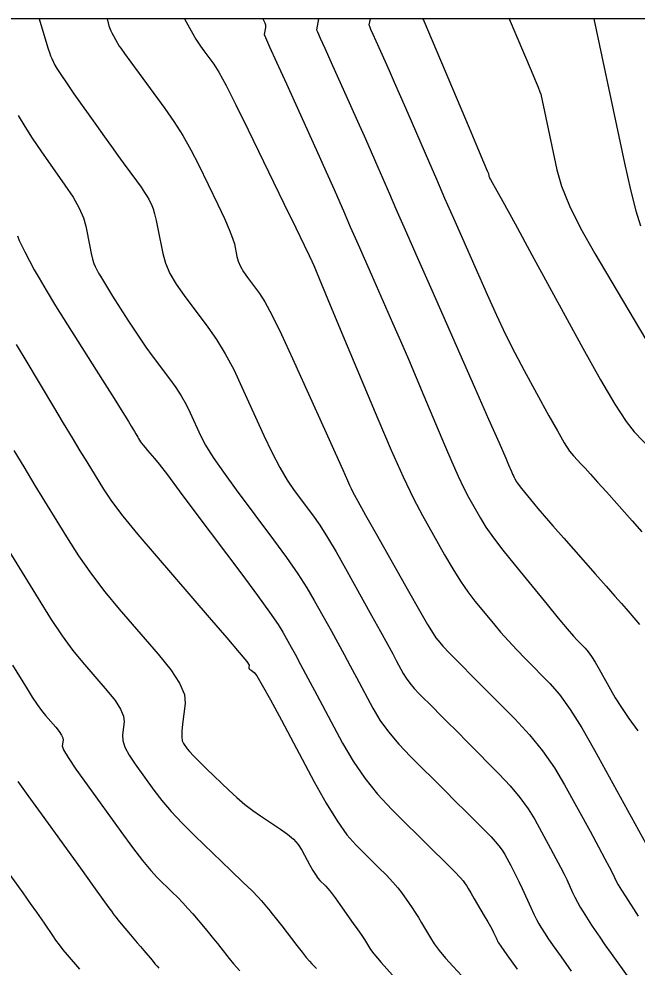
# Model space of a CAD drawing. Extents: x 2082232 to 2083549, y 592624 to 593832.
# Drawn here: x 2082638.95 to 2082670.81, y 593783.1 to 593831.98 of the extents above; entities that cross this region are included whole.
import ezdxf

# ---------------------------------------------------------------- set-up
doc = ezdxf.new("R2010")
doc.units = 0
for name, color, linetype in [('DT_X_Contour_Major', 7, 'Continuous'), ('DT_X_Contour_Minor', 7, 'Continuous'), ('DT_X_TIN_Hull', 7, 'Continuous')]:
    doc.layers.add(name, color=color, linetype=linetype)

msp = doc.modelspace()

# ---------------------------------------------------------------- linework, layer by layer
at = {"layer": 'DT_X_Contour_Major'}
for points in [[(2082643.494, 593831.978), (2082643.587, 593831.624), (2082643.611, 593831.544), (2082643.646, 593831.457), (2082643.69, 593831.362), (2082643.745, 593831.26), (2082644.121, 593830.584), (2082644.202, 593830.466), (2082644.4, 593830.19), (2082644.716, 593829.755), (2082645.15, 593829.162), (2082646.465, 593827.369), (2082646.943, 593826.684), (2082647.393, 593825.973), (2082647.813, 593825.236), (2082648.204, 593824.474), (2082649.207, 593822.407), (2082649.542, 593821.699), (2082649.795, 593821.125), (2082649.966, 593820.684), (2082650.054, 593820.377), (2082650.181, 593819.738), (2082650.251, 593819.49), (2082650.367, 593819.225), (2082650.528, 593818.945), (2082650.735, 593818.647), (2082651.349, 593817.833), (2082651.627, 593817.395), (2082652.003, 593816.69), (2082652.477, 593815.718), (2082653.048, 593814.479), (2082654.7, 593810.822), (2082655.245, 593809.613), (2082655.642, 593808.732), (2082655.892, 593808.176), (2082655.993, 593807.948), (2082656.066, 593807.774), (2082656.168, 593807.578), (2082656.419, 593807.122), (2082656.82, 593806.404), (2082657.37, 593805.426), (2082659.037, 593802.471), (2082659.593, 593801.49), (2082660.012, 593800.762), (2082660.294, 593800.289), (2082660.438, 593800.07), (2082660.639, 593799.824), (2082660.805, 593799.643), (2082661.15, 593799.284), (2082661.675, 593798.748), (2082662.381, 593798.034), (2082664.501, 593795.894), (2082665.259, 593795.079), (2082665.94, 593794.24), (2082666.546, 593793.378), (2082667.076, 593792.492), (2082668.387, 593790.097), (2082668.825, 593789.296), (2082669.154, 593788.687), (2082669.374, 593788.273), (2082669.486, 593788.051), (2082669.638, 593787.719), (2082669.718, 593787.563), (2082669.843, 593787.345), (2082670.014, 593787.064), (2082670.23, 593786.722), (2082670.867, 593785.725)], [(2082659.753, 593831.978), (2082659.799, 593831.913), (2082659.808, 593831.901), (2082659.815, 593831.891), (2082659.82, 593831.883), (2082659.823, 593831.878), (2082662.153, 593826.362), (2082662.588, 593825.332), (2082662.899, 593824.595), (2082663.086, 593824.152), (2082663.148, 593824.003), (2082663.177, 593823.869), (2082663.186, 593823.838), (2082663.202, 593823.8), (2082663.226, 593823.754), (2082663.256, 593823.701), (2082663.346, 593823.549), (2082663.499, 593823.273), (2082663.89, 593822.559), (2082664.519, 593821.409), (2082665.386, 593819.82), (2082668.017, 593815.001), (2082668.922, 593813.376), (2082669.665, 593812.116), (2082670.245, 593811.222), (2082670.662, 593810.692), (2082671.557, 593809.766)], [(2082638.682, 593809.73), (2082639.198, 593808.88), (2082639.776, 593807.934), (2082641.399, 593805.28), (2082642.025, 593804.301), (2082642.688, 593803.353), (2082643.386, 593802.436), (2082644.121, 593801.552), (2082646.128, 593799.234), (2082646.78, 593798.423), (2082647.23, 593797.729), (2082647.479, 593797.153), (2082647.527, 593796.694), (2082647.385, 593795.626), (2082647.348, 593795.263), (2082647.342, 593794.975), (2082647.368, 593794.761), (2082647.425, 593794.623), (2082647.62, 593794.352), (2082647.738, 593794.212), (2082647.944, 593793.994), (2082648.238, 593793.698), (2082648.621, 593793.325), (2082649.761, 593792.227), (2082650.184, 593791.835), (2082650.597, 593791.482), (2082651.002, 593791.168), (2082651.397, 593790.894), (2082652.44, 593790.214), (2082652.801, 593789.955), (2082653.103, 593789.687), (2082653.346, 593789.41), (2082653.531, 593789.125), (2082653.943, 593788.352), (2082654.092, 593788.085), (2082654.228, 593787.864), (2082654.353, 593787.69), (2082654.465, 593787.561), (2082654.748, 593787.279), (2082654.874, 593787.141), (2082655.039, 593786.937), (2082655.243, 593786.667), (2082655.485, 593786.332), (2082656.184, 593785.352), (2082656.423, 593785.013), (2082656.616, 593784.735), (2082656.762, 593784.516), (2082656.861, 593784.356), (2082657.064, 593784.009), (2082657.242, 593783.775), (2082657.623, 593783.335), (2082658.207, 593782.689)]]:
    msp.add_lwpolyline(points, dxfattribs=at)
at = {"layer": 'DT_X_Contour_Minor'}
for points in [[(2082640.003, 593831.978), (2082640.385, 593830.664), (2082640.453, 593830.438), (2082640.519, 593830.241), (2082640.582, 593830.073), (2082640.643, 593829.934), (2082640.8, 593829.601), (2082640.906, 593829.416), (2082641.106, 593829.108), (2082641.399, 593828.678), (2082641.786, 593828.125), (2082642.944, 593826.49), (2082643.355, 593825.909), (2082643.723, 593825.395), (2082644.046, 593824.946), (2082644.326, 593824.562), (2082645.011, 593823.627), (2082645.244, 593823.305), (2082645.427, 593823.04), (2082645.56, 593822.832), (2082645.644, 593822.681), (2082645.803, 593822.355), (2082645.866, 593822.188), (2082645.939, 593821.933), (2082646.02, 593821.589), (2082646.11, 593821.156), (2082646.361, 593819.884), (2082646.501, 593819.39), (2082646.731, 593818.864), (2082647.053, 593818.306), (2082647.465, 593817.715), (2082648.685, 593816.095), (2082649.138, 593815.446), (2082649.583, 593814.714), (2082650.02, 593813.899), (2082650.448, 593813.001), (2082651.58, 593810.496), (2082651.995, 593809.615), (2082652.393, 593808.85), (2082652.773, 593808.202), (2082653.136, 593807.67), (2082654.08, 593806.406), (2082654.452, 593805.878), (2082654.861, 593805.242), (2082655.307, 593804.498), (2082655.79, 593803.645), (2082657.126, 593801.228), (2082657.581, 593800.403), (2082657.945, 593799.742), (2082658.217, 593799.245), (2082658.397, 593798.912), (2082658.755, 593798.241), (2082658.907, 593797.987), (2082659.094, 593797.727), (2082659.316, 593797.462), (2082659.574, 593797.19), (2082660.309, 593796.46), (2082660.627, 593796.143), (2082661.027, 593795.742), (2082661.512, 593795.254), (2082662.079, 593794.682), (2082663.704, 593793.043), (2082664.275, 593792.435), (2082664.77, 593791.842), (2082665.189, 593791.263), (2082665.532, 593790.699), (2082666.345, 593789.215), (2082666.626, 593788.696), (2082666.859, 593788.255), (2082667.045, 593787.892), (2082667.182, 593787.605), (2082667.485, 593786.943), (2082667.605, 593786.695), (2082667.737, 593786.444), (2082667.881, 593786.193), (2082668.036, 593785.94), (2082668.469, 593785.264), (2082668.653, 593784.983), (2082668.882, 593784.645), (2082669.156, 593784.251), (2082669.475, 593783.801), (2082670.385, 593782.526)], [(2082647.479, 593831.978), (2082647.995, 593831.054), (2082648.065, 593830.937), (2082648.17, 593830.78), (2082648.31, 593830.581), (2082648.484, 593830.341), (2082648.994, 593829.645), (2082649.248, 593829.238), (2082649.628, 593828.54), (2082650.133, 593827.549), (2082650.763, 593826.267), (2082652.611, 593822.46), (2082653.218, 593821.21), (2082653.651, 593820.316), (2082653.912, 593819.779), (2082653.999, 593819.599), (2082654, 593819.592), (2082654.001, 593819.589), (2082654.002, 593819.586), (2082654.004, 593819.583), (2082654.006, 593819.58), (2082654.013, 593819.572), (2082654.016, 593819.567), (2082654.02, 593819.559), (2082654.025, 593819.549), (2082654.031, 593819.536), (2082654.048, 593819.497), (2082654.145, 593819.267), (2082654.421, 593818.606), (2082654.876, 593817.515), (2082655.512, 593815.994), (2082657.445, 593811.362), (2082658.133, 593809.748), (2082658.746, 593808.378), (2082659.285, 593807.253), (2082659.75, 593806.373), (2082660.889, 593804.353), (2082661.307, 593803.636), (2082661.708, 593802.999), (2082662.091, 593802.443), (2082662.456, 593801.967), (2082663.407, 593800.806), (2082663.778, 593800.365), (2082664.178, 593799.914), (2082664.606, 593799.454), (2082665.063, 593798.983), (2082666.319, 593797.715), (2082666.817, 593797.144), (2082667.366, 593796.382), (2082667.967, 593795.429), (2082668.62, 593794.285), (2082671.449, 593789.119)], [(2082651.519, 593831.978), (2082651.63, 593831.776), (2082651.65, 593831.729), (2082651.659, 593831.674), (2082651.66, 593831.61), (2082651.651, 593831.539), (2082651.586, 593831.178), (2082651.658, 593831.017), (2082651.873, 593830.539), (2082652.231, 593829.743), (2082652.734, 593828.631), (2082654.265, 593825.24), (2082654.784, 593824.089), (2082655.192, 593823.18), (2082655.49, 593822.512), (2082655.678, 593822.085), (2082656.031, 593821.27), (2082656.198, 593820.886), (2082656.435, 593820.345), (2082656.742, 593819.648), (2082657.118, 593818.795), (2082658.213, 593816.31), (2082658.622, 593815.377), (2082659.027, 593814.44), (2082659.428, 593813.498), (2082659.825, 593812.553), (2082660.88, 593810.028), (2082661.254, 593809.148), (2082661.587, 593808.404), (2082661.879, 593807.794), (2082662.129, 593807.32), (2082662.741, 593806.235), (2082663.021, 593805.782), (2082663.404, 593805.236), (2082663.888, 593804.596), (2082664.475, 593803.864), (2082666.175, 593801.787), (2082666.751, 593801.087), (2082667.205, 593800.545), (2082667.536, 593800.16), (2082667.745, 593799.932), (2082668.137, 593799.536), (2082668.293, 593799.357), (2082668.465, 593799.118), (2082668.654, 593798.817), (2082668.86, 593798.456), (2082669.432, 593797.413), (2082669.682, 593796.986), (2082670.002, 593796.488), (2082670.393, 593795.92), (2082670.854, 593795.28)], [(2082654.388, 593831.978), (2082654.288, 593831.423), (2082654.334, 593831.311), (2082654.475, 593830.993), (2082654.71, 593830.468), (2082655.04, 593829.736), (2082656.045, 593827.509), (2082656.409, 593826.701), (2082656.744, 593825.948), (2082657.052, 593825.251), (2082657.332, 593824.608), (2082658.043, 593822.967), (2082658.379, 593822.195), (2082658.855, 593821.108), (2082659.471, 593819.706), (2082660.227, 593817.99), (2082662.43, 593812.995), (2082663.16, 593811.339), (2082663.696, 593810.12), (2082664.04, 593809.336), (2082664.191, 593808.987), (2082664.336, 593808.64), (2082664.388, 593808.518), (2082664.434, 593808.416), (2082664.474, 593808.332), (2082664.508, 593808.267), (2082664.593, 593808.117), (2082664.642, 593808.042), (2082664.727, 593807.927), (2082664.847, 593807.774), (2082665.003, 593807.582), (2082665.465, 593807.017), (2082665.692, 593806.746), (2082666.029, 593806.355), (2082666.475, 593805.844), (2082667.03, 593805.213), (2082668.655, 593803.372), (2082669.212, 593802.741), (2082669.662, 593802.229), (2082670.007, 593801.835), (2082670.247, 593801.56), (2082670.743, 593800.985), (2082670.932, 593800.759)], [(2082657.046, 593831.978), (2082656.99, 593831.668), (2082657.011, 593831.606), (2082657.076, 593831.447), (2082657.188, 593831.193), (2082657.346, 593830.842), (2082657.826, 593829.777), (2082658.034, 593829.313), (2082658.297, 593828.717), (2082658.614, 593827.989), (2082658.987, 593827.13), (2082660.054, 593824.665), (2082660.464, 593823.721), (2082660.893, 593822.738), (2082661.341, 593821.715), (2082661.808, 593820.653), (2082663.08, 593817.77), (2082663.557, 593816.714), (2082664.034, 593815.71), (2082664.511, 593814.758), (2082664.989, 593813.857), (2082666.263, 593811.523), (2082666.7, 593810.738), (2082667.056, 593810.132), (2082667.331, 593809.704), (2082667.525, 593809.456), (2082667.934, 593809.033), (2082668.13, 593808.824), (2082668.411, 593808.515), (2082668.778, 593808.105), (2082669.231, 593807.594), (2082670.552, 593806.097), (2082671.051, 593805.53)], [(2082664.224, 593831.978), (2082665.346, 593829.321), (2082665.554, 593828.827), (2082665.705, 593828.458), (2082665.801, 593828.214), (2082665.841, 593828.096), (2082666.668, 593824.205), (2082666.915, 593823.351), (2082667.325, 593822.347), (2082667.897, 593821.191), (2082668.632, 593819.885), (2082671.529, 593814.984)], [(2082668.578, 593831.978), (2082670.159, 593824.541), (2082670.467, 593823.164), (2082670.74, 593822.09), (2082670.978, 593821.321)], [(2082638.92, 593827.002), (2082639.248, 593826.433), (2082639.632, 593825.827), (2082640.073, 593825.183), (2082641.323, 593823.415), (2082641.743, 593822.786), (2082642.063, 593822.224), (2082642.285, 593821.729), (2082642.408, 593821.301), (2082642.604, 593820.25), (2082642.677, 593819.89), (2082642.747, 593819.596), (2082642.816, 593819.371), (2082642.883, 593819.213), (2082643.058, 593818.881), (2082643.152, 593818.713), (2082643.304, 593818.46), (2082643.513, 593818.12), (2082643.779, 593817.694), (2082644.565, 593816.444), (2082644.865, 593815.978), (2082645.176, 593815.518), (2082645.496, 593815.064), (2082645.826, 593814.615), (2082646.72, 593813.428), (2082647.038, 593812.985), (2082647.321, 593812.543), (2082647.57, 593812.105), (2082647.783, 593811.669), (2082648.307, 593810.51), (2082648.569, 593810.009), (2082648.962, 593809.375), (2082649.487, 593808.608), (2082650.143, 593807.707), (2082652.069, 593805.129), (2082652.742, 593804.208), (2082653.317, 593803.38), (2082653.794, 593802.644), (2082654.173, 593802.001), (2082655.053, 593800.41), (2082655.381, 593799.813), (2082655.706, 593799.217), (2082656.029, 593798.621), (2082656.348, 593798.025), (2082657.195, 593796.438), (2082657.555, 593795.836), (2082657.998, 593795.22), (2082658.525, 593794.592), (2082659.136, 593793.95), (2082660.876, 593792.22), (2082661.476, 593791.623), (2082661.972, 593791.128), (2082662.364, 593790.737), (2082662.652, 593790.447), (2082663.281, 593789.813), (2082663.502, 593789.578), (2082663.693, 593789.349), (2082663.855, 593789.125), (2082663.988, 593788.907), (2082664.302, 593788.332), (2082664.427, 593788.097), (2082664.564, 593787.823), (2082664.715, 593787.51), (2082664.879, 593787.158), (2082665.332, 593786.168), (2082665.492, 593785.826), (2082665.63, 593785.544), (2082665.747, 593785.322), (2082665.843, 593785.159), (2082666.07, 593784.804), (2082666.218, 593784.584), (2082666.493, 593784.19), (2082666.893, 593783.624), (2082667.42, 593782.883)], [(2082638.884, 593820.799), (2082638.972, 593820.565), (2082639.097, 593820.287), (2082639.26, 593819.964), (2082639.744, 593819.046), (2082639.987, 593818.611), (2082640.354, 593817.994), (2082640.843, 593817.195), (2082641.456, 593816.214), (2082643.254, 593813.355), (2082643.852, 593812.404), (2082644.298, 593811.693), (2082644.592, 593811.223), (2082644.733, 593810.993), (2082644.908, 593810.702), (2082644.97, 593810.598), (2082645.025, 593810.505), (2082645.075, 593810.424), (2082645.118, 593810.354), (2082645.223, 593810.181), (2082645.275, 593810.104), (2082645.351, 593810.004), (2082645.452, 593809.881), (2082645.577, 593809.734), (2082645.943, 593809.311), (2082646.176, 593809.021), (2082646.601, 593808.469), (2082647.217, 593807.653), (2082648.024, 593806.575), (2082650.432, 593803.35), (2082651.242, 593802.256), (2082651.866, 593801.392), (2082652.304, 593800.759), (2082652.556, 593800.357), (2082652.979, 593799.592), (2082653.18, 593799.223), (2082653.468, 593798.691), (2082653.84, 593797.997), (2082654.299, 593797.139), (2082655.635, 593794.634), (2082656.17, 593793.717), (2082656.771, 593792.843), (2082657.439, 593792.014), (2082658.174, 593791.228), (2082660.223, 593789.192), (2082660.9, 593788.517), (2082661.396, 593788.018), (2082661.709, 593787.696), (2082661.841, 593787.551), (2082661.95, 593787.398), (2082662.01, 593787.306), (2082662.108, 593787.146), (2082662.245, 593786.918), (2082662.42, 593786.621), (2082662.937, 593785.737), (2082663.113, 593785.434), (2082663.251, 593785.19), (2082663.353, 593785.002), (2082663.418, 593784.873), (2082663.541, 593784.604), (2082663.582, 593784.514), (2082663.614, 593784.447), (2082663.636, 593784.401), (2082663.649, 593784.377), (2082663.671, 593784.343), (2082663.783, 593784.185), (2082664.103, 593783.736), (2082664.63, 593782.996)], [(2082638.817, 593815.187), (2082639.307, 593814.37), (2082640.731, 593811.989), (2082641.239, 593811.142), (2082641.694, 593810.385), (2082642.097, 593809.719), (2082642.447, 593809.144), (2082643.311, 593807.73), (2082643.723, 593807.118), (2082644.312, 593806.341), (2082645.077, 593805.399), (2082646.018, 593804.292), (2082648.764, 593801.121), (2082649.665, 593800.075), (2082650.306, 593799.317), (2082650.689, 593798.847), (2082650.813, 593798.664), (2082650.799, 593798.56), (2082650.803, 593798.521), (2082650.823, 593798.481), (2082650.86, 593798.441), (2082650.914, 593798.401), (2082651.08, 593798.292), (2082651.214, 593798.108), (2082651.491, 593797.635), (2082651.912, 593796.875), (2082652.477, 593795.827), (2082654.173, 593792.648), (2082654.784, 593791.551), (2082655.346, 593790.643), (2082655.857, 593789.924), (2082656.32, 593789.395), (2082657.486, 593788.236), (2082657.887, 593787.829), (2082658.217, 593787.478), (2082658.476, 593787.182), (2082658.663, 593786.942), (2082659.067, 593786.375), (2082659.221, 593786.153), (2082659.378, 593785.912), (2082659.54, 593785.653), (2082659.706, 593785.376), (2082660.155, 593784.61), (2082660.354, 593784.303), (2082660.616, 593783.954), (2082660.941, 593783.565), (2082661.329, 593783.134), (2082662.447, 593781.931)], [(2082638.156, 593805.006), (2082639.937, 593802.094), (2082640.58, 593801.069), (2082641.176, 593800.181), (2082641.724, 593799.428), (2082642.223, 593798.811), (2082643.491, 593797.346), (2082643.903, 593796.834), (2082644.188, 593796.396), (2082644.345, 593796.032), (2082644.375, 593795.742), (2082644.286, 593795.067), (2082644.302, 593794.783), (2082644.417, 593794.436), (2082644.63, 593794.028), (2082644.943, 593793.556), (2082645.908, 593792.216), (2082646.312, 593791.693), (2082646.799, 593791.127), (2082647.369, 593790.52), (2082648.023, 593789.871), (2082649.876, 593788.084), (2082650.497, 593787.484), (2082650.967, 593787.022), (2082651.288, 593786.699), (2082651.46, 593786.515), (2082651.717, 593786.21), (2082651.838, 593786.063), (2082652.008, 593785.849), (2082652.227, 593785.569), (2082652.496, 593785.222), (2082653.276, 593784.211), (2082653.544, 593783.867), (2082653.761, 593783.596), (2082653.927, 593783.397), (2082654.043, 593783.27), (2082654.286, 593783.028)], [(2082638.628, 593798.656), (2082639.371, 593797.441), (2082639.64, 593797.013), (2082639.888, 593796.642), (2082640.117, 593796.328), (2082640.325, 593796.071), (2082640.855, 593795.459), (2082641.027, 593795.246), (2082641.145, 593795.063), (2082641.211, 593794.911), (2082641.224, 593794.79), (2082641.186, 593794.508), (2082641.255, 593794.303), (2082641.491, 593793.898), (2082641.892, 593793.294), (2082642.46, 593792.49), (2082644.196, 593790.08), (2082644.802, 593789.255), (2082645.318, 593788.585), (2082645.744, 593788.071), (2082646.079, 593787.714), (2082646.852, 593786.968), (2082647.136, 593786.688), (2082647.407, 593786.407), (2082647.665, 593786.125), (2082647.91, 593785.843), (2082648.546, 593785.088), (2082648.776, 593784.814), (2082648.986, 593784.558), (2082649.177, 593784.32), (2082649.35, 593784.099), (2082649.785, 593783.536), (2082650.006, 593783.273), (2082650.342, 593782.907)], [(2082638.899, 593792.658), (2082639.417, 593791.948), (2082640.097, 593791.007), (2082642.126, 593788.19), (2082642.796, 593787.26), (2082643.284, 593786.581), (2082643.59, 593786.154), (2082643.714, 593785.979), (2082643.801, 593785.848), (2082643.852, 593785.779), (2082643.939, 593785.669), (2082644.063, 593785.519), (2082644.224, 593785.328), (2082644.7, 593784.765), (2082644.877, 593784.557), (2082645.049, 593784.353), (2082645.217, 593784.154), (2082645.381, 593783.959), (2082645.814, 593783.447), (2082645.96, 593783.273), (2082646.073, 593783.137), (2082646.155, 593783.038)], [(2082638.033, 593788.472), (2082639.151, 593786.921), (2082639.536, 593786.384), (2082639.854, 593785.937), (2082640.104, 593785.58), (2082640.286, 593785.313), (2082640.681, 593784.72), (2082640.84, 593784.491), (2082641.02, 593784.249), (2082641.222, 593783.992), (2082641.446, 593783.722), (2082642.071, 593782.984)]]:
    msp.add_lwpolyline(points, dxfattribs=at)
at = {"layer": 'DT_X_TIN_Hull'}
msp.add_lwpolyline([(2082707.585, 593831.978), (2082703.694, 593831.978), (2082689.821, 593831.978), (2082687.677, 593831.978), (2082685.409, 593831.978), (2082678.098, 593831.978), (2082676.791, 593831.978), (2082668.855, 593831.978), (2082668.214, 593831.978), (2082660.853, 593831.978), (2082659.684, 593831.978), (2082659.408, 593831.978), (2082652.196, 593831.978), (2082650.173, 593831.978), (2082644.522, 593831.978), (2082640.692, 593831.978), (2082636.848, 593831.978)], dxfattribs=at)

doc.saveas('drawing.dxf')
